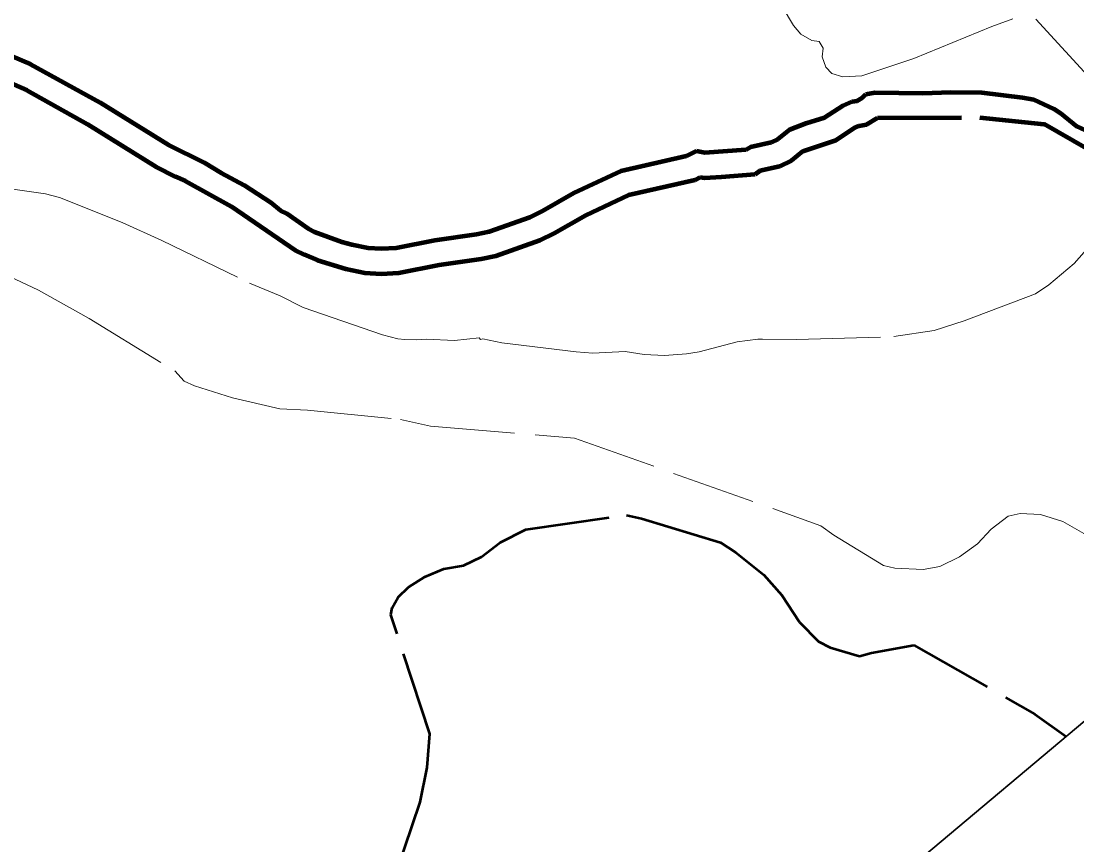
# Model space of a CAD drawing. Extents: x 386081 to 389416, y 5130568 to 5134082.
# Drawn here: x 388075 to 388165.3, y 5131306.8 to 5131377.3 of the extents above; entities that cross this region are included whole.
import ezdxf

# ---------------------------------------------------------------- set-up
doc = ezdxf.new("R2010")
doc.units = 0
doc.header["$LTSCALE"] = 1.2
doc.linetypes.add('DASH_DOUBLE_DOT', pattern=[9.2, 5, -1.2, 0.3, -1.2, 0.3, -1.2])
doc.linetypes.add('LONG_DASHED', pattern=[7.5, 6, -1.5])
for name, color, linetype, lineweight in [('1', 7, 'Continuous', 53), ('2', 7, 'Continuous', 13), ('4', 7, 'DASH_DOUBLE_DOT', 53), ('60', 7, 'Continuous', 13)]:
    doc.layers.add(name, color=color, linetype=linetype, lineweight=lineweight)

msp = doc.modelspace()

# ---------------------------------------------------------------- linework, layer by layer
at = {"layer": '1', "linetype": 'LONG_DASHED'}
msp.add_lwpolyline([(388107.15, 5131304.57), (388109.14, 5131310.47), (388109.75, 5131313.45), (388109.97, 5131316.33), (388106.65, 5131326.5), (388106.77, 5131327.11), (388107.26, 5131328.01), (388108.16, 5131328.86), (388109.56, 5131329.76), (388111.18, 5131330.44), (388112.87, 5131330.72), (388114.4, 5131331.47), (388115.98, 5131332.69), (388118.18, 5131333.8), (388126.81, 5131335.04), (388128.07, 5131334.74), (388134.84, 5131332.68), (388136.14, 5131331.84), (388138.54, 5131329.91), (388140.07, 5131328.17), (388141.6, 5131325.88), (388143.22, 5131324.21), (388144.2, 5131323.72), (388146.71, 5131322.96), (388147.74, 5131323.25), (388151.38, 5131323.9), (388161.72, 5131318), (388164.39, 5131316.09)], dxfattribs=at)
at = {"layer": '2'}
for points in [[(388159.84, 5131377.47), (388158.03, 5131376.82), (388151.37, 5131374.09), (388146.91, 5131372.61), (388145.3, 5131372.51), (388144.36, 5131372.82), (388143.84, 5131373.36), (388143.54, 5131374.22), (388143.61, 5131374.96), (388143.26, 5131375.54), (388142.64, 5131375.62), (388141.7, 5131376.17), (388141.09, 5131376.9), (388140.12, 5131378.53)], [(388166.87, 5131371.92), (388161.81, 5131377.45)]]:
    msp.add_lwpolyline(points, dxfattribs=at)
at = {"layer": '2', "linetype": 'LONG_DASHED'}
for points in [[(388074.11, 5131362.93), (388077.11, 5131362.51), (388078.31, 5131362.19), (388083.67, 5131360.05), (388087.05, 5131358.53), (388094.57, 5131354.88), (388097.17, 5131353.78), (388099.16, 5131352.8), (388105.94, 5131350.46), (388107.24, 5131350.12), (388107.84, 5131350.04), (388108.87, 5131350.01), (388109.67, 5131350.08), (388112.09, 5131349.97), (388114.21, 5131350.2), (388114.31, 5131350.05), (388114.51, 5131350.11), (388116.13, 5131349.76), (388122.48, 5131348.99), (388123.91, 5131348.88), (388126.68, 5131349.03), (388128.32, 5131348.76), (388130.04, 5131348.69), (388131.92, 5131348.84), (388133.02, 5131349.01), (388136.25, 5131349.84), (388138.03, 5131350.08), (388138.43, 5131350.07)], [(388138.26, 5131350.07), (388141.32, 5131350.05), (388149.66, 5131350.3), (388153.1, 5131350.83), (388155.66, 5131351.65), (388161.77, 5131353.96), (388162.92, 5131354.74), (388165.08, 5131356.55), (388166.8, 5131358.49), (388167.94, 5131359.29), (388168.68, 5131359.34), (388169.27, 5131359.74), (388171.38, 5131360.79), (388172.38, 5131360.93), (388173.24, 5131360.74), (388175.15, 5131359.9)], [(388071.97, 5131356.42), (388076.53, 5131354.26), (388080.84, 5131351.84), (388088.18, 5131347.37), (388088.98, 5131346.48), (388089.85, 5131346.09), (388093.11, 5131345.05), (388097.15, 5131344.13), (388099.52, 5131344.01), (388107.48, 5131343.21), (388110.03, 5131342.63), (388122.34, 5131341.62), (388143.41, 5131334.12), (388144.52, 5131333.32), (388148.77, 5131330.71), (388149.73, 5131330.49), (388152.17, 5131330.38), (388153.58, 5131330.63), (388155.28, 5131331.45), (388156.82, 5131332.57), (388157.97, 5131333.83), (388159.43, 5131334.93), (388160.45, 5131335.17), (388162.19, 5131335.08), (388164.1, 5131334.48), (388165.89, 5131333.45)]]:
    msp.add_lwpolyline(points, dxfattribs=at)
at = {"layer": '4', "linetype": 'LONG_DASHED', "lineweight": 90}
for points in [[(388072.44, 5131375.04), (388075.84, 5131373.61), (388081.78, 5131370.33), (388087.63, 5131366.71), (388090.69, 5131365.18), (388092.14, 5131364.3), (388094.11, 5131363.26), (388096.38, 5131361.76), (388097.22, 5131361.09), (388097.74, 5131360.84), (388099.58, 5131359.54), (388100.11, 5131359.26), (388102.46, 5131358.41), (388103.3, 5131358.19), (388104.7, 5131357.88), (388105.82, 5131357.83), (388107.09, 5131357.9), (388110.4, 5131358.55), (388113.98, 5131359.05), (388115.05, 5131359.28), (388118.52, 5131360.53), (388119.61, 5131361.05), (388122.3, 5131362.59), (388126.34, 5131364.48), (388131.94, 5131365.75), (388132.78, 5131366.19), (388133.49, 5131366.05), (388137.04, 5131366.3), (388137.44, 5131366.53), (388139.2, 5131366.93), (388139.75, 5131367.19), (388140.75, 5131368.01), (388142.17, 5131368.57), (388143.72, 5131369.05), (388145.32, 5131370.08), (388146.09, 5131370.4), (388146.53, 5131370.48), (388146.94, 5131370.73), (388147.27, 5131371.05), (388148.04, 5131371.19), (388152.15, 5131371.13), (388154.52, 5131371.22), (388157.18, 5131371.18), (388160.66, 5131370.76), (388161.63, 5131370.59), (388163.33, 5131369.78), (388163.9, 5131369.41), (388165.3, 5131368.28)], [(388071.48, 5131373.12), (388075.52, 5131371.37), (388080.7, 5131368.48), (388086.59, 5131364.83), (388088.19, 5131363.99), (388089.06, 5131363.62), (388093.03, 5131361.42), (388098.47, 5131357.7), (388099.22, 5131357.32), (388100.37, 5131356.84), (388102.8, 5131356.09), (388104.42, 5131355.76), (388105.82, 5131355.68), (388107.32, 5131355.76), (388110.79, 5131356.45), (388114.36, 5131356.94), (388115.63, 5131357.21), (388119.38, 5131358.55), (388120.61, 5131359.16), (388123.31, 5131360.7), (388127, 5131362.43), (388132.68, 5131363.72), (388133.11, 5131363.94), (388133.46, 5131363.88), (388134.91, 5131363.96), (388137.79, 5131364.2), (388138.22, 5131364.51), (388139.9, 5131364.88), (388140.92, 5131365.37), (388141.88, 5131366.17), (388144.69, 5131367.11), (388146.3, 5131368.17), (388146.7, 5131368.33), (388147.31, 5131368.44), (388148.25, 5131369.01), (388157.01, 5131369.04), (388162.51, 5131368.47)]]:
    msp.add_lwpolyline(points, dxfattribs=at)
at = {"layer": '4', "linetype": 'Continuous', "lineweight": 90}
for points in [[(388199.01, 5131345.19), (388191.44, 5131349.44), (388189.69, 5131350.83), (388187.52, 5131352.96), (388181.18, 5131358.76), (388179.2, 5131360.13), (388177.13, 5131361.15), (388175.46, 5131361.58), (388171.94, 5131362.8), (388171.01, 5131363.51), (388168.61, 5131364.97), (388162.51, 5131368.47)], [(388200.51, 5131346.45), (388194.74, 5131349.94), (388192.45, 5131352.07), (388190.9, 5131353.88), (388186.84, 5131357.55), (388185.4, 5131358.19), (388184.6, 5131358.34), (388182.32, 5131359.86), (388180.61, 5131361.37), (388179.44, 5131362.13), (388177.4, 5131362.8), (388175.38, 5131363.15), (388173.54, 5131363.76), (388171.85, 5131364.7), (388170.39, 5131365.23), (388168.39, 5131366.45), (388167.52, 5131367.25), (388165.3, 5131368.28)]]:
    msp.add_lwpolyline(points, dxfattribs=at)
at = {"layer": '60', "lineweight": 35}
msp.add_lwpolyline([(386109.63, 5132985.69), (387380.72, 5134053.36), (389052.99, 5132062.51), (387781.9, 5130994.83)], close=True, dxfattribs=at)

doc.saveas('drawing.dxf')
